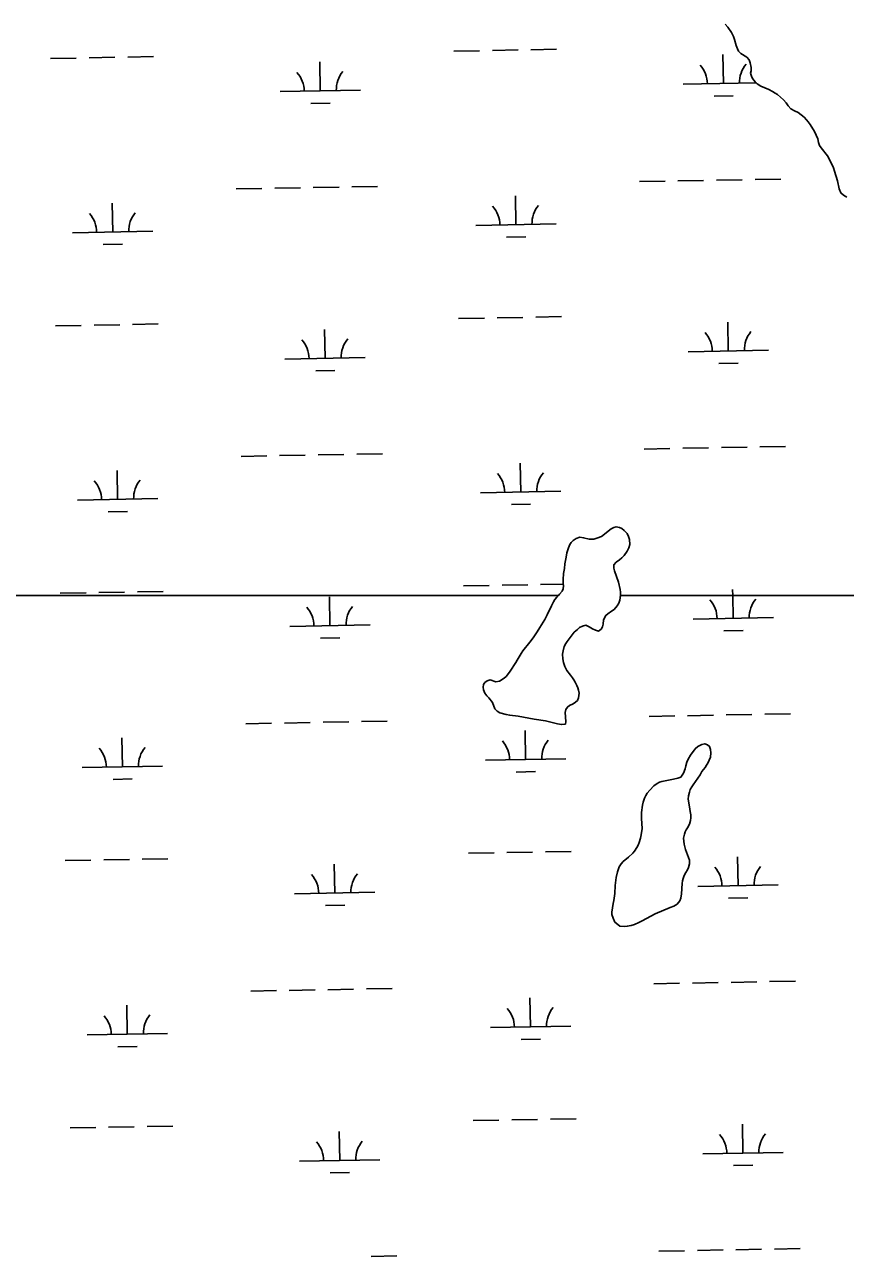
# Model space of a CAD drawing. Extents: x 3957609 to 3995875, y 234277 to 260273.
# Drawn here: x 3978958 to 3979980, y 244248 to 245780 of the extents above; entities that cross this region are included whole.
import ezdxf

# ---------------------------------------------------------------- set-up
doc = ezdxf.new("R2010")
doc.units = 0
doc.layers.add('V-TOPO-SHOR', color=7, linetype='Continuous')
doc.layers.add('V-WETL-SWMP', color=7, linetype='Continuous')

msp = doc.modelspace()

# ---------------------------------------------------------------- linework, layer by layer
at = {"layer": 'V-TOPO-SHOR'}
for points in [[(3979981.746, 245565.134), (3979977.722, 245567.487), (3979974.123, 245570.579), (3979972.339, 245575.683), (3979970.044, 245585.566), (3979966.378, 245597.686), (3979965.012, 245601.514), (3979960.17, 245611.939), (3979957.536, 245616.729), (3979949.932, 245626.739), (3979947.712, 245629.295), (3979946.455, 245633.123), (3979945.517, 245637.799), (3979941.519, 245647.054), (3979936.141, 245655.463), (3979933.606, 245658.977), (3979931.599, 245661.533), (3979928.639, 245664.732), (3979921.229, 245670.388), (3979916.777, 245672.424), (3979912.224, 245675.203), (3979908.839, 245678.613), (3979906.308, 245682.341), (3979903.137, 245686.176), (3979899.224, 245689.801), (3979895.414, 245692.789), (3979892.555, 245694.713), (3979889.377, 245696.531), (3979884.609, 245699.099), (3979874.859, 245703.279), (3979870.306, 245706.378), (3979867.556, 245708.829), (3979864.385, 245712.665), (3979863.124, 245715.856), (3979862.075, 245719.364), (3979862.62, 245722.44), (3979862.743, 245726.475), (3979861.598, 245732.32), (3979860.021, 245736.148), (3979857.166, 245739.238), (3979849.648, 245743.94), (3979846.897, 245746.713), (3979845.529, 245749.691), (3979844.061, 245754.051), (3979841.861, 245761.492), (3979840.602, 245765.002), (3979838.075, 245770.108), (3979833.747, 245776.602), (3979830.259, 245780.544)], [(3979691.81, 245103.703), (3979691.829, 245107.737), (3979694.815, 245111.336), (3979698.862, 245114.186), (3979701.844, 245116.511), (3979704.723, 245119.47), (3979708.565, 245124.658), (3979710.601, 245128.791), (3979711.68, 245133.139), (3979711.281, 245139.299), (3979710.234, 245143.231), (3979708.338, 245146.744), (3979704.637, 245150.688), (3979701.78, 245152.928), (3979698.919, 245154.319), (3979694.674, 245154.974), (3979691.698, 245154.139), (3979688.614, 245152.558), (3979676.575, 245143.157), (3979670.726, 245140.845), (3979666.69, 245139.905), (3979661.062, 245139.928), (3979654.166, 245141.443), (3979649.39, 245142.099), (3979644.819, 245140.632), (3979640.985, 245137.992), (3979638.853, 245135.666), (3979637.143, 245132.911), (3979635.32, 245128.778), (3979633.492, 245122.735), (3979632.408, 245117.43), (3979630.889, 245109.048), (3979630.227, 245103.318), (3979629.033, 245096.95), (3979628.685, 245089.627), (3979628.877, 245084.742), (3979629.183, 245081.556), (3979628.851, 245077.945), (3979627.565, 245075.19), (3979624.151, 245071.17), (3979620.739, 245067.574), (3979618.496, 245064.824), (3979616.68, 245061.752), (3979614.111, 245056.877), (3979608.862, 245045.538), (3979605.866, 245039.924), (3979599.88, 245029.754), (3979596.462, 245024.459), (3979591.334, 245017.048), (3979587.17, 245011.436), (3979578.527, 245000.75), (3979576.285, 244997.68), (3979571.368, 244989.416), (3979569.655, 244986.133), (3979562.817, 244975.65), (3979560.681, 244972.79), (3979557.587, 244969.088), (3979555.242, 244966.655), (3979549.282, 244963.069), (3979544.926, 244962.45), (3979538.032, 244964.601), (3979534.098, 244963.45), (3979531.329, 244961.336), (3979529.621, 244958.797), (3979529.289, 244955.612), (3979529.701, 244952.425), (3979531.276, 244948.065), (3979533.811, 244944.977), (3979536.351, 244942.417), (3979540.678, 244936.666), (3979543.726, 244928.797), (3979546.474, 244925.707), (3979549.759, 244923.888), (3979557.818, 244921.625), (3979562.168, 244920.653), (3979572.781, 244919.44), (3979592.515, 244915.856), (3979606.839, 244913.568), (3979621.689, 244909.898), (3979626.569, 244909.028), (3979631.456, 244909.647), (3979632.107, 244912.936), (3979631.198, 244924.3), (3979631.849, 244927.907), (3979634.092, 244930.87), (3979636.754, 244932.877), (3979641.114, 244934.982), (3979643.883, 244936.776), (3979646.441, 244939.207), (3979647.836, 244942.494), (3979648.495, 244948.118), (3979647.873, 244951.731), (3979646.931, 244954.813), (3979645.773, 244957.686), (3979643.773, 244961.94), (3979642.192, 244964.814), (3979640.397, 244967.369), (3979637.651, 244970.673), (3979633.426, 244976.211), (3979630.899, 244981.212), (3979629.326, 244986.42)], [(3979629.326, 244986.42), (3979628.495, 244990.776), (3979628.095, 244996.725), (3979628.538, 245000.971), (3979629.938, 245006.06), (3979631.97, 245009.769), (3979633.787, 245012.415), (3979639.978, 245020.777), (3979642.54, 245023.847), (3979646.376, 245027.441), (3979649.038, 245029.659), (3979652.763, 245031.556), (3979657.015, 245032.6), (3979661.254, 245030.778), (3979665.279, 245028.32), (3979668.881, 245026.712), (3979672.805, 245025.422), (3979675.893, 245027.64), (3979677.497, 245030.606), (3979678.468, 245033.999), (3979679.125, 245039.201), (3979681.91, 245044.817), (3979684.36, 245046.928), (3979688.939, 245050.307), (3979692.132, 245052.419), (3979695.972, 245056.65), (3979698.004, 245060.039), (3979699.4, 245063.961), (3979700.275, 245069.905), (3979700.183, 245073.726), (3979699.667, 245077.232), (3979697.58, 245086.266), (3979692.753, 245100.301), (3979691.81, 245103.703)], [(3979801.417, 244850.769), (3979805.366, 244855.637), (3979806.972, 244858.711), (3979808.786, 244861.25), (3979812.001, 244868.457), (3979812.448, 244873.977), (3979812.145, 244877.907), (3979810.674, 244881.841), (3979808.454, 244883.975), (3979804.85, 244885.157), (3979801.235, 244884.321), (3979796.129, 244882.007), (3979793.039, 244878.941), (3979787.061, 244871.107), (3979784.386, 244866.233), (3979782.566, 244862.42), (3979781.273, 244857.859), (3979780.513, 244853.935), (3979778.689, 244848.843), (3979775.058, 244843.762), (3979771.443, 244842.503), (3979765.915, 244841.039), (3979755.821, 244839.275), (3979751.569, 244838.337), (3979748.593, 244837.393), (3979745.613, 244835.919), (3979741.46, 244832.75), (3979736.662, 244827.673), (3979733.354, 244823.76), (3979731.538, 244821.005), (3979729.932, 244817.72), (3979728.212, 244812.42), (3979727.454, 244808.918), (3979726.354, 244799.685), (3979726.233, 244795.97), (3979726.325, 244792.36), (3979727.124, 244779.934), (3979725.818, 244771.763), (3979724.845, 244767.839), (3979723.122, 244762.217), (3979721.943, 244758.932), (3979720.444, 244755.965), (3979717.56, 244751.623), (3979715.319, 244749.296), (3979709.884, 244744.33), (3979703.492, 244738.833), (3979700.826, 244735.976), (3979698.579, 244732.165), (3979696.22, 244726.017), (3979695.356, 244722.304), (3979694.704, 244719.015), (3979693.496, 244709.039), (3979692.925, 244698.848), (3979691.72, 244690.359), (3979690.963, 244686.646), (3979689.433, 244675.716), (3979689.418, 244672.638), (3979690.993, 244668.171), (3979693.203, 244663.489), (3979696.588, 244660.186), (3979699.447, 244658.367), (3979704.647, 244657.816), (3979708.473, 244658.119), (3979713.466, 244659.266), (3979717.507, 244660.417), (3979722.719, 244662.734), (3979726.975, 244664.945), (3979743.043, 244673.692), (3979762.079, 244681.577), (3979766.44, 244683.152), (3979770.484, 244685.685), (3979773.794, 244689.812), (3979775.08, 244693.097), (3979776.057, 244698.508), (3979776.96, 244711.247), (3979777.398, 244714.538), (3979778.152, 244717.507), (3979779.229, 244721.218), (3979781.476, 244725.138), (3979783.612, 244728.315), (3979784.898, 244731.282), (3979785.871, 244735.843), (3979785.785, 244740.41), (3979784.843, 244743.916), (3979781.167, 244753.593), (3979779.496, 244760.397), (3979778.572, 244767.939), (3979779.545, 244772.607), (3979780.513, 244775.47), (3979781.904, 244778.224), (3979783.612, 244780.766), (3979785.965, 244785.003), (3979787.047, 244789.564), (3979787.487, 244793.277), (3979787.606, 244796.677), (3979786.987, 244800.924), (3979785.842, 244806.876), (3979784.501, 244816.118), (3979784.837, 244820.258), (3979785.81, 244824.82), (3979786.993, 244828.531)], [(3979786.993, 244828.531), (3979788.812, 244831.71), (3979790.52, 244834.249), (3979799.064, 244846.427), (3979801.417, 244850.769)]]:
    msp.add_lwpolyline(points, dxfattribs=at)
at = {"layer": 'V-WETL-SWMP'}
for p, q in [((3979588.567, 245748.596), (3979620.561, 245749.178)), ((3978990.757, 245737.726), (3979022.752, 245738.308)), ((3979038.75, 245738.599), (3979070.744, 245739.181)), ((3979086.742, 245739.472), (3979118.736, 245740.053)), ((3979492.583, 245746.851), (3979524.577, 245747.433)), ((3979540.575, 245747.724), (3979572.569, 245748.305)), ((3979828.215, 245706.516), (3979827.561, 245742.51)), ((3979326.39, 245697.391), (3979325.736, 245733.386)), ((3979778.224, 245705.607), (3979869.311, 245707.263)), ((3979276.399, 245696.482), (3979376.382, 245698.3)), ((3979816.498, 245690.87), (3979840.494, 245691.306)), ((3979314.673, 245681.745), (3979338.669, 245682.181)), ((3979723.572, 245584.523), (3979755.567, 245585.104)), ((3979771.564, 245585.395), (3979803.559, 245585.977)), ((3979819.556, 245586.268), (3979851.551, 245586.85)), ((3979867.548, 245587.141), (3979899.543, 245587.722)), ((3979221.747, 245575.398), (3979253.742, 245575.98)), ((3979269.739, 245576.271), (3979301.734, 245576.852)), ((3979317.731, 245577.143), (3979349.726, 245577.725)), ((3979365.723, 245578.016), (3979397.718, 245578.598)), ((3979569.928, 245530.978), (3979569.273, 245566.973)), ((3979068.103, 245521.854), (3979067.448, 245557.848)), ((3979018.111, 245520.945), (3979118.095, 245522.763)), ((3979519.936, 245530.069), (3979619.92, 245531.888)), ((3979056.385, 245506.207), (3979080.381, 245506.643)), ((3979558.21, 245515.332), (3979582.206, 245515.768)), ((3979498.631, 245414.231), (3979530.625, 245414.813)), ((3979546.623, 245415.104), (3979578.617, 245415.685)), ((3979594.615, 245415.976), (3979626.609, 245416.558)), ((3978996.806, 245405.106), (3979028.8, 245405.688)), ((3979044.798, 245405.979), (3979076.792, 245406.561)), ((3979092.79, 245406.852), (3979124.784, 245407.433)), ((3979332.438, 245364.771), (3979331.784, 245400.766)), ((3979834.263, 245373.896), (3979833.609, 245409.89)), ((3979784.272, 245372.987), (3979884.255, 245374.805)), ((3979282.447, 245363.862), (3979382.43, 245365.68)), ((3979822.546, 245358.25), (3979846.542, 245358.686)), ((3979320.721, 245349.125), (3979344.717, 245349.561)), ((3979275.787, 245243.651), (3979307.782, 245244.232)), ((3979323.779, 245244.523), (3979355.774, 245245.105)), ((3979371.771, 245245.396), (3979403.766, 245245.978)), ((3979729.62, 245251.903), (3979761.615, 245252.484)), ((3979777.612, 245252.775), (3979809.607, 245253.357)), ((3979825.604, 245253.648), (3979857.599, 245254.23)), ((3979873.596, 245254.521), (3979905.591, 245255.102)), ((3979227.795, 245242.778), (3979259.79, 245243.36)), ((3979575.976, 245198.358), (3979575.321, 245234.353)), ((3979074.151, 245189.234), (3979073.496, 245225.228)), ((3979525.984, 245197.449), (3979625.968, 245199.267)), ((3979024.159, 245188.325), (3979124.143, 245190.143)), ((3979564.258, 245182.712), (3979588.255, 245183.148)), ((3979062.433, 245173.587), (3979086.429, 245174.023)), ((3979504.679, 245081.611), (3979536.673, 245082.193)), ((3979552.671, 245082.484), (3979584.665, 245083.065)), ((3979600.663, 245083.356), (3979628.961, 245083.871)), ((3979839.792, 245069.841), (3979839.657, 245077.27)), ((3979002.854, 245072.486), (3979034.848, 245073.068)), ((3979050.846, 245073.359), (3979082.84, 245073.941)), ((3979098.838, 245074.232), (3979130.832, 245074.813)), ((3979338.486, 245032.151), (3979337.832, 245068.145)), ((3979840.311, 245041.276), (3979839.792, 245069.841)), ((3979288.495, 245031.242), (3979388.478, 245033.06)), ((3979790.32, 245040.367), (3979890.303, 245042.185)), ((3979326.769, 245016.505), (3979350.765, 245016.941)), ((3979828.594, 245025.63), (3979852.59, 245026.066)), ((3979879.644, 244921.901), (3979911.639, 244922.482)), ((3979233.843, 244910.158), (3979265.838, 244910.74)), ((3979281.835, 244911.031), (3979313.83, 244911.612)), ((3979329.827, 244911.903), (3979361.822, 244912.485)), ((3979377.819, 244912.776), (3979409.814, 244913.358)), ((3979735.668, 244919.283), (3979767.663, 244919.864)), ((3979783.66, 244920.155), (3979815.655, 244920.737)), ((3979831.652, 244921.028), (3979863.647, 244921.61)), ((3979080.199, 244856.614), (3979079.545, 244892.608)), ((3979582.024, 244865.738), (3979581.37, 244901.733)), ((3979532.032, 244864.829), (3979632.016, 244866.647)), ((3979030.207, 244855.705), (3979130.191, 244857.523)), ((3979570.307, 244850.092), (3979594.303, 244850.528)), ((3979068.482, 244840.967), (3979092.478, 244841.403)), ((3979008.902, 244739.866), (3979040.896, 244740.448)), ((3979056.894, 244740.739), (3979088.888, 244741.321)), ((3979104.886, 244741.612), (3979136.881, 244742.193)), ((3979510.727, 244748.991), (3979542.721, 244749.573)), ((3979558.719, 244749.864), (3979590.714, 244750.445)), ((3979606.711, 244750.736), (3979638.706, 244751.318)), ((3979846.36, 244708.656), (3979845.705, 244744.65)), ((3979344.534, 244699.531), (3979343.88, 244735.525)), ((3979796.368, 244707.747), (3979896.351, 244709.565)), ((3979294.543, 244698.622), (3979394.526, 244700.44)), ((3979834.642, 244693.01), (3979858.638, 244693.446)), ((3979332.817, 244683.885), (3979356.813, 244684.321)), ((3979741.716, 244586.663), (3979773.711, 244587.244)), ((3979789.708, 244587.535), (3979821.703, 244588.117)), ((3979837.7, 244588.408), (3979869.695, 244588.99)), ((3979885.692, 244589.28), (3979917.687, 244589.862)), ((3979239.891, 244577.538), (3979271.886, 244578.12)), ((3979287.883, 244578.41), (3979319.878, 244578.992)), ((3979335.875, 244579.283), (3979367.87, 244579.865)), ((3979383.867, 244580.156), (3979415.862, 244580.738)), ((3979086.247, 244523.994), (3979085.593, 244559.988)), ((3979588.072, 244533.118), (3979587.418, 244569.113)), ((3979036.255, 244523.085), (3979136.239, 244524.903)), ((3979538.08, 244532.209), (3979638.064, 244534.027)), ((3979074.53, 244508.347), (3979098.526, 244508.783)), ((3979576.355, 244517.472), (3979600.351, 244517.908)), ((3979516.775, 244416.371), (3979548.77, 244416.953)), ((3979564.767, 244417.244), (3979596.762, 244417.825)), ((3979612.759, 244418.116), (3979644.754, 244418.698)), ((3979014.95, 244407.246), (3979046.944, 244407.828)), ((3979062.942, 244408.119), (3979094.937, 244408.701)), ((3979110.934, 244408.992), (3979142.929, 244409.573)), ((3979350.583, 244366.911), (3979349.928, 244402.905)), ((3979852.408, 244376.036), (3979851.753, 244412.03)), ((3979802.416, 244375.127), (3979902.399, 244376.945)), ((3979300.591, 244366.002), (3979400.574, 244367.82)), ((3979840.69, 244360.39), (3979864.686, 244360.826)), ((3979338.865, 244351.265), (3979362.861, 244351.701)), ((3979389.915, 244247.536), (3979421.91, 244248.118)), ((3979747.764, 244254.043), (3979779.759, 244254.624)), ((3979795.756, 244254.915), (3979827.751, 244255.497)), ((3979843.748, 244255.788), (3979875.743, 244256.37)), ((3979891.74, 244256.66), (3979923.735, 244257.242))]:
    msp.add_line(p, q, dxfattribs=at)
for points in [[(3979981.746, 245565.133), (3979977.721, 245567.486), (3979974.124, 245570.579), (3979972.34, 245575.683), (3979970.044, 245585.567), (3979966.377, 245597.686), (3979965.012, 245601.514), (3979960.171, 245611.939), (3979957.536, 245616.728), (3979949.932, 245626.739), (3979947.713, 245629.296), (3979946.454, 245633.124), (3979945.517, 245637.799), (3979941.52, 245647.053), (3979936.14, 245655.463), (3979933.606, 245658.977), (3979931.599, 245661.533), (3979928.639, 245664.731), (3979921.23, 245670.388), (3979916.778, 245672.424), (3979912.224, 245675.203), (3979908.84, 245678.614), (3979906.307, 245682.341), (3979903.138, 245686.176), (3979899.224, 245689.802), (3979895.414, 245692.79), (3979892.555, 245694.713), (3979889.377, 245696.531), (3979884.609, 245699.099), (3979874.858, 245703.279), (3979870.305, 245706.377), (3979867.555, 245708.83), (3979864.385, 245712.665), (3979863.124, 245715.856), (3979862.076, 245719.364), (3979862.62, 245722.441), (3979862.742, 245726.475), (3979861.598, 245732.319), (3979860.021, 245736.148), (3979857.167, 245739.239), (3979849.648, 245743.941), (3979846.898, 245746.713), (3979845.53, 245749.692), (3979844.061, 245754.051), (3979841.862, 245761.492), (3979840.602, 245765.001), (3979838.075, 245770.108), (3979833.748, 245776.602), (3979830.26, 245780.545)], [(3978803.101, 245069.841), (3979622.89, 245069.841), (3979624.151, 245071.17), (3979627.565, 245075.191), (3979628.85, 245077.946), (3979629.183, 245081.555), (3979628.878, 245084.742), (3979628.685, 245089.626), (3979629.034, 245096.951), (3979630.227, 245103.317), (3979630.888, 245109.048), (3979632.408, 245117.43), (3979633.492, 245122.734), (3979635.321, 245128.779), (3979637.143, 245132.912), (3979638.853, 245135.666), (3979640.986, 245137.993), (3979644.819, 245140.632), (3979649.391, 245142.099), (3979654.166, 245141.443), (3979661.061, 245139.928), (3979666.689, 245139.906), (3979670.727, 245140.845), (3979676.576, 245143.157), (3979688.613, 245152.557), (3979691.698, 245154.138), (3979694.674, 245154.975), (3979698.919, 245154.32), (3979701.78, 245152.929), (3979704.638, 245150.687), (3979708.338, 245146.744), (3979710.235, 245143.232)], [(3979710.235, 245143.232), (3979711.28, 245139.299), (3979711.68, 245133.139), (3979710.6, 245128.791), (3979708.566, 245124.658), (3979704.723, 245119.471), (3979701.844, 245116.51), (3979698.862, 245114.186), (3979694.815, 245111.336), (3979691.828, 245107.738), (3979691.811, 245103.703), (3979692.753, 245100.302), (3979697.58, 245086.267), (3979699.667, 245077.233), (3979700.183, 245073.727), (3979700.274, 245069.905), (3979700.265, 245069.841), (3980972.246, 245069.841)], [(3979572.781, 244919.441), (3979562.168, 244920.652), (3979557.819, 244921.625), (3979549.759, 244923.888), (3979546.474, 244925.706), (3979543.726, 244928.797), (3979540.679, 244936.666), (3979536.35, 244942.417), (3979533.812, 244944.976), (3979531.276, 244948.065), (3979529.701, 244952.425), (3979529.289, 244955.612), (3979529.621, 244958.796), (3979531.33, 244961.337), (3979534.099, 244963.449), (3979538.033, 244964.601), (3979544.925, 244962.45), (3979549.281, 244963.069), (3979555.241, 244966.655), (3979557.587, 244969.087), (3979560.681, 244972.791), (3979562.817, 244975.649), (3979569.655, 244986.133), (3979571.367, 244989.417), (3979576.284, 244997.679), (3979578.527, 245000.749), (3979587.17, 245011.437), (3979591.334, 245017.048), (3979596.461, 245024.459), (3979599.88, 245029.754), (3979605.867, 245039.923), (3979608.863, 245045.538), (3979614.112, 245056.877), (3979616.68, 245061.751), (3979618.497, 245064.823), (3979620.738, 245067.574), (3979622.89, 245069.841), (3978803.101, 245069.841)], [(3980972.246, 245069.841), (3979700.265, 245069.841), (3979699.4, 245063.962), (3979698.004, 245060.04), (3979695.973, 245056.65), (3979692.133, 245052.419), (3979688.94, 245050.308), (3979684.36, 245046.929), (3979681.91, 245044.816), (3979679.126, 245039.2), (3979678.468, 245034), (3979677.498, 245030.606), (3979675.894, 245027.64), (3979672.806, 245025.423), (3979668.882, 245026.713), (3979665.279, 245028.32), (3979661.254, 245030.778), (3979657.015, 245032.601), (3979652.763, 245031.556), (3979649.039, 245029.66), (3979646.376, 245027.441), (3979642.539, 245023.847), (3979639.978, 245020.778), (3979633.786, 245012.416), (3979631.97, 245009.769), (3979629.938, 245006.061), (3979628.537, 245000.97), (3979628.095, 244996.725), (3979628.495, 244990.777), (3979629.327, 244986.42), (3979630.898, 244981.211), (3979633.426, 244976.211), (3979637.651, 244970.672), (3979640.398, 244967.37), (3979642.192, 244964.814), (3979643.773, 244961.941), (3979645.773, 244957.686), (3979646.93, 244954.814), (3979647.873, 244951.731), (3979648.495, 244948.119), (3979647.835, 244942.494), (3979646.441, 244939.208), (3979643.883, 244936.777), (3979641.115, 244934.983), (3979636.754, 244932.877), (3979634.091, 244930.871), (3979631.849, 244927.907), (3979631.197, 244924.3), (3979632.107, 244912.935), (3979631.456, 244909.646), (3979626.57, 244909.029), (3979621.689, 244909.898), (3979606.839, 244913.569), (3979592.515, 244915.857), (3979572.781, 244919.441)], [(3979801.417, 244850.769), (3979805.366, 244855.637), (3979806.971, 244858.71), (3979808.786, 244861.251), (3979812.001, 244868.458), (3979812.448, 244873.977), (3979812.145, 244877.907), (3979810.675, 244881.841), (3979808.454, 244883.974), (3979804.849, 244885.156), (3979801.235, 244884.322), (3979796.129, 244882.007), (3979793.038, 244878.94), (3979787.06, 244871.107), (3979784.386, 244866.234), (3979782.565, 244862.419), (3979781.273, 244857.859), (3979780.513, 244853.934), (3979778.688, 244848.844), (3979775.057, 244843.763), (3979771.442, 244842.503), (3979765.915, 244841.039), (3979755.821, 244839.276), (3979751.57, 244838.337), (3979748.593, 244837.394), (3979745.614, 244835.919), (3979741.46, 244832.751), (3979736.662, 244827.674), (3979733.354, 244823.759), (3979731.538, 244821.006), (3979729.932, 244817.721), (3979728.212, 244812.419), (3979727.454, 244808.918), (3979726.355, 244799.686), (3979726.234, 244795.97), (3979726.325, 244792.359), (3979727.124, 244779.934), (3979725.817, 244771.763), (3979724.845, 244767.839), (3979723.123, 244762.218), (3979721.942, 244758.932), (3979720.443, 244755.965), (3979717.559, 244751.623), (3979715.32, 244749.297), (3979709.885, 244744.329), (3979703.492, 244738.833), (3979700.826, 244735.977), (3979698.58, 244732.164), (3979696.22, 244726.016), (3979694.705, 244719.014), (3979693.496, 244709.039), (3979692.924, 244698.848), (3979691.721, 244690.359), (3979690.963, 244686.646), (3979689.432, 244675.716), (3979689.419, 244672.637), (3979690.994, 244668.171), (3979693.204, 244663.49), (3979696.589, 244660.185), (3979699.448, 244658.368), (3979704.648, 244657.816), (3979708.472, 244658.119), (3979713.467, 244659.267), (3979717.506, 244660.418), (3979722.718, 244662.733), (3979726.974, 244664.945), (3979743.043, 244673.692), (3979762.08, 244681.578), (3979766.44, 244683.153), (3979770.485, 244685.685), (3979773.793, 244689.812), (3979775.081, 244693.098), (3979776.058, 244698.509), (3979776.96, 244711.247), (3979777.398, 244714.537), (3979778.153, 244717.507), (3979779.23, 244721.218), (3979781.476, 244725.138), (3979783.612, 244728.314), (3979784.898, 244731.282), (3979785.872, 244735.844), (3979785.785, 244740.41), (3979784.843, 244743.917), (3979781.167, 244753.594), (3979779.496, 244760.396), (3979778.571, 244767.939), (3979779.545, 244772.606), (3979780.513, 244775.469), (3979781.904, 244778.224), (3979783.613, 244780.765), (3979785.966, 244785.003), (3979787.047, 244789.564), (3979787.486, 244793.278), (3979787.606, 244796.676), (3979786.987, 244800.925), (3979785.843, 244806.876), (3979784.5, 244816.119), (3979784.836, 244820.258), (3979785.81, 244824.82), (3979786.993, 244828.531), (3979788.811, 244831.709)], [(3979788.811, 244831.709), (3979790.52, 244834.25), (3979799.064, 244846.426), (3979801.417, 244850.769)]]:
    msp.add_lwpolyline(points, dxfattribs=at)
for centre, start, end in [((3979271.148, 245696.862), 0.269879, 41.813537), ((3979381.615, 245698.871), 140.269876, 181.813534), ((3979772.973, 245705.987), 0.269879, 41.813537), ((3979883.44, 245707.995), 140.269876, 181.813534), ((3979514.685, 245530.449), 0.269879, 41.813537), ((3979625.153, 245532.458), 140.269876, 181.813534), ((3979012.86, 245521.324), 0.269879, 41.813537), ((3979123.328, 245523.333), 140.269876, 181.813534), ((3979779.021, 245373.367), 0.269879, 41.813537), ((3979889.489, 245375.375), 140.269876, 181.813534), ((3979277.196, 245364.242), 0.269879, 41.813537), ((3979387.663, 245366.25), 140.269876, 181.813534), ((3979129.376, 245190.713), 140.269876, 181.813534), ((3979520.734, 245197.829), 0.269879, 41.813537), ((3979631.201, 245199.838), 140.269876, 181.813534), ((3979018.908, 245188.704), 0.269879, 41.813537), ((3979785.069, 245040.747), 0.269879, 41.813537), ((3979895.537, 245042.755), 140.269876, 181.813534), ((3979283.244, 245031.622), 0.269879, 41.813537), ((3979393.712, 245033.63), 140.269876, 181.813534), ((3979024.957, 244856.084), 0.269879, 41.813537), ((3979135.424, 244858.093), 140.269876, 181.813534), ((3979526.782, 244865.209), 0.269879, 41.813537), ((3979637.249, 244867.218), 140.269876, 181.813534), ((3979289.292, 244699.002), 0.269879, 41.813537), ((3979399.76, 244701.01), 140.269876, 181.813534), ((3979791.117, 244708.127), 0.269879, 41.813537), ((3979901.585, 244710.135), 140.269876, 181.813534), ((3979532.83, 244532.589), 0.269879, 41.813537), ((3979643.297, 244534.598), 140.269876, 181.813534), ((3979031.005, 244523.464), 0.269879, 41.813537), ((3979141.472, 244525.473), 140.269876, 181.813534), ((3979295.34, 244366.382), 0.269879, 41.813537), ((3979405.808, 244368.39), 140.269876, 181.813534), ((3979797.165, 244375.507), 0.269879, 41.813537), ((3979907.633, 244377.515), 140.269876, 181.813534)]:
    msp.add_arc(centre, 35.246, start, end, dxfattribs=at)

doc.saveas('drawing.dxf')
